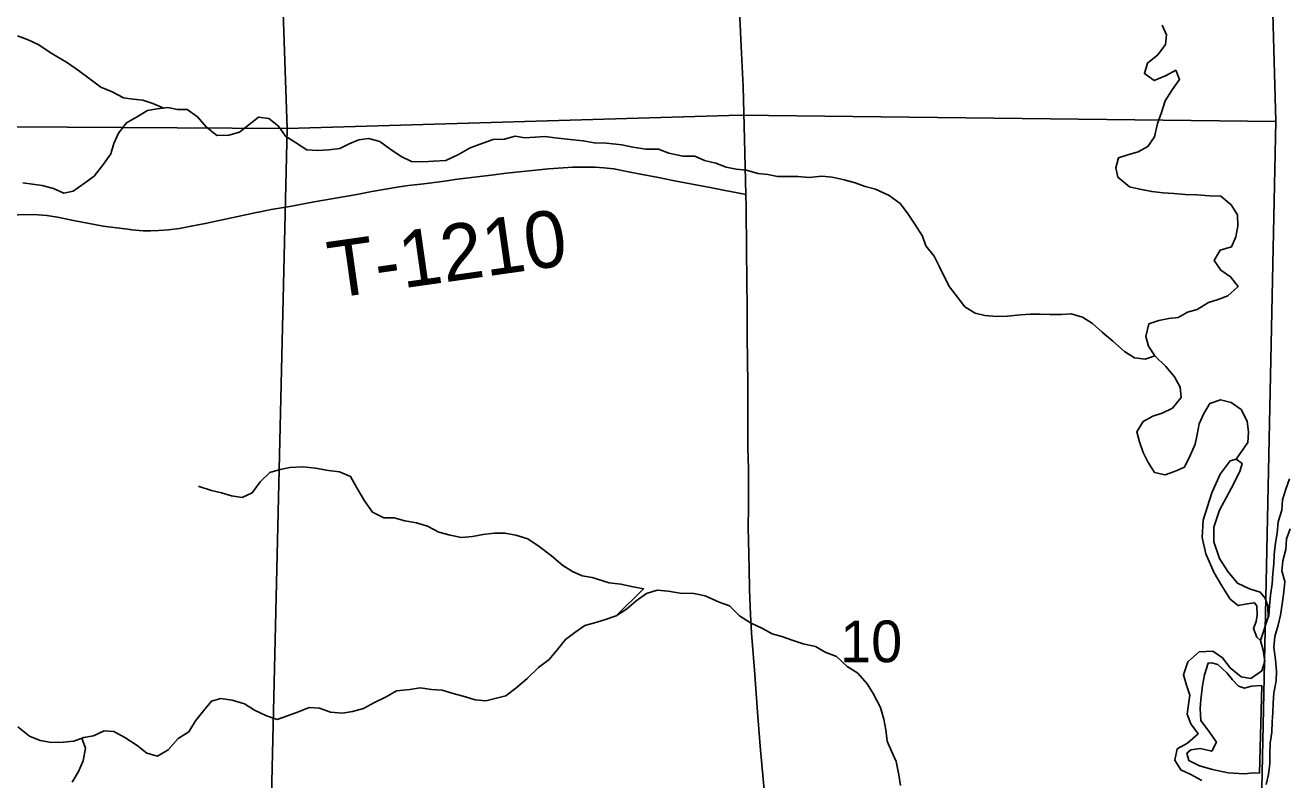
# Model space of a CAD drawing. Extents: x 1874609 to 2204689, y 815661 to 1281160.
# Drawn here: x 2059918 to 2066614, y 1048031 to 1052030 of the extents above; entities that cross this region are included whole.
import ezdxf

# ---------------------------------------------------------------- set-up
doc = ezdxf.new("R2010")
doc.units = 0
for name, color, linetype in [('GM_X_County_Road', 7, 'Continuous'), ('GM_X_Major_River', 7, 'Continuous'), ('GM_X_Minor_River', 7, 'Continuous'), ('GM_X_Section', 7, 'Continuous'), ('GM_X_Section_Text', 7, 'Continuous'), ('GM_X_Township_Road', 7, 'Continuous'), ('GM_X_Township_Road_Text', 7, 'Continuous')]:
    doc.layers.add(name, color=color, linetype=linetype)

msp = doc.modelspace()

# ---------------------------------------------------------------- linework, layer by layer
at = {"layer": 'GM_X_County_Road'}
for points in [[(2063740.3, 1051133), (2063733.7, 1051426.7), (2063726.3, 1051705.5), (2063715.3, 1051918.6), (2063704.8, 1052147.9), (2063682.4, 1052590.3), (2063674.3, 1052770.5), (2063667.9, 1052918), (2063648.6, 1053327.6), (2063637.1, 1053589.9), (2063625.3, 1053852), (2063619.1, 1053999.5), (2063613, 1054128.9)], [(2063838.1, 1047959.1), (2063817.2, 1048187.7), (2063803.9, 1048367), (2063785.3, 1048612.3), (2063769.7, 1048808.4), (2063764.4, 1048906.5), (2063759.7, 1049037.6), (2063757.1, 1049152.3), (2063754.2, 1049299.8), (2063752.8, 1049365.5), (2063752.9, 1049397.8), (2063753.5, 1049447), (2063754.2, 1049528.7), (2063754.8, 1049594.1), (2063754.7, 1049627), (2063753.9, 1049659.8), (2063753.4, 1049675.6), (2063752, 1049739.4), (2063751.3, 1049786.6), (2063750.2, 1049917.7), (2063749.9, 1050130.9), (2063746.6, 1050377), (2063746.1, 1050524.6), (2063743.8, 1050836.2), (2063741.8, 1051065.9), (2063740.3, 1051133)]]:
    msp.add_lwpolyline(points, dxfattribs=at)
at = {"layer": 'GM_X_Major_River'}
for points in [[(2066510.8, 1048892.1), (2066507.6, 1048950.6), (2066494, 1048992.8), (2066468.2, 1049025.1), (2066410.4, 1049043.7), (2066346.7, 1049072.4), (2066295.3, 1049135), (2066251.8, 1049203.5), (2066222.6, 1049292), (2066221.3, 1049370.1), (2066252, 1049460), (2066313, 1049575.6), (2066359.7, 1049665.3), (2066372.1, 1049707.2), (2066340.3, 1049729.6), (2066308.2, 1049721.9), (2066255.6, 1049650.3), (2066210.8, 1049552.6), (2066165.6, 1049406.7), (2066160.8, 1049314.6), (2066180.1, 1049228.3), (2066223.2, 1049127.7), (2066264.6, 1049059.2), (2066308, 1048988.6), (2066351.7, 1048954.1), (2066397.8, 1048963.7), (2066437.8, 1048969.3), (2066449.6, 1048953.2), (2066451.2, 1048903.1), (2066446.9, 1048869.1), (2066432.6, 1048833.1), (2066450.2, 1048786.9), (2066470.1, 1048768.6)], [(2066623.3, 1049626.7), (2066602.8, 1049570.8), (2066586.4, 1049514.8), (2066581.9, 1049460.8), (2066563.4, 1049398.8), (2066556.9, 1049338.8), (2066548.4, 1049286.8), (2066541.9, 1049224.8), (2066539.5, 1049174.7), (2066535.1, 1049124.6), (2066530.6, 1049068.6), (2066522.1, 1049008.6), (2066517.6, 1048952.5), (2066513.2, 1048898.5), (2066510.7, 1048891.9)], [(2066499.6, 1048005), (2066512, 1048059), (2066518.5, 1048117), (2066519, 1048169.1), (2066521.4, 1048225.2), (2066529.9, 1048283.2), (2066530.4, 1048337.3), (2066534.8, 1048387.4), (2066537.2, 1048437.4), (2066539.7, 1048491.5), (2066552.2, 1048555.5), (2066554.7, 1048605.5), (2066549.2, 1048667.7), (2066539.7, 1048731.9), (2066546.2, 1048789.9), (2066562.7, 1048849.9), (2066575.2, 1048903.9), (2066583.7, 1048961.9), (2066592.2, 1049027.9), (2066598.7, 1049081.9), (2066583.2, 1049138.2), (2066587.6, 1049192.2), (2066604.1, 1049252.2), (2066606.6, 1049308.3), (2066627, 1049360.2)], [(2066470.1, 1048768.6), (2066510.8, 1048892.1)], [(2066510.7, 1048891.9), (2066470.1, 1048768.6)], [(2066470.1, 1048768.6), (2066483.6, 1048718.4), (2066493.1, 1048660.2), (2066476.7, 1048608.3), (2066418.4, 1048566.8), (2066366.5, 1048577.3), (2066308.9, 1048624), (2066267.4, 1048676.5), (2066215.7, 1048713), (2066143.7, 1048709.7), (2066083.3, 1048656.2), (2066060.7, 1048586.3), (2066076.2, 1048532.1), (2066093.8, 1048479.8), (2066087.3, 1048429.8), (2066080.9, 1048377.8), (2066100.5, 1048327.5), (2066138, 1048275), (2066081.6, 1048225.5), (2066027.3, 1048194), (2066014.8, 1048134), (2066046.4, 1048083.6), (2066100.2, 1048059), (2066157.9, 1048026.4)], [(2066476, 1048530.2), (2066422, 1048526.7), (2066384, 1048517), (2066352.1, 1048527.4), (2066320.3, 1048559.8), (2066290.7, 1048598.1), (2066243.1, 1048642.6), (2066209.2, 1048651), (2066191.2, 1048649.2), (2066172.6, 1048587.2), (2066162.2, 1048531.2), (2066153.5, 1048455.2), (2066149.1, 1048409.1), (2066152.6, 1048345), (2066198, 1048282.4), (2066235.6, 1048230), (2066211.2, 1048182.1), (2066149.3, 1048196.8), (2066099.3, 1048189.2), (2066079.1, 1048171.4), (2066088.8, 1048133.2), (2066146.5, 1048104.6), (2066214.4, 1048086), (2066298.2, 1048067.1), (2066382.1, 1048062.3), (2066434.1, 1048067.8), (2066464.1, 1048065.5)], [(2066464.1, 1048065.5), (2066476, 1048530.2)]]:
    msp.add_lwpolyline(points, dxfattribs=at)
at = {"layer": 'GM_X_Minor_River'}
for points in [[(2065948, 1052031.4), (2065971.5, 1051979.1), (2065965.1, 1051929.1), (2065924.7, 1051873.4), (2065870.3, 1051829.8), (2065853.8, 1051773.9), (2065905.5, 1051737.3), (2065969.7, 1051764.8), (2066019.9, 1051792.3), (2066039.5, 1051742.1), (2066001.1, 1051688.3), (2065964.6, 1051630.6), (2065944.1, 1051568.7), (2065923.6, 1051508.8), (2065907, 1051438.8), (2065872.5, 1051387), (2065820.3, 1051359.5), (2065766.2, 1051344), (2065716.1, 1051328.5), (2065701.6, 1051274.5), (2065713.2, 1051224.3), (2065774.8, 1051173.6), (2065828.6, 1051161.1), (2065892.5, 1051148.4), (2065952.4, 1051141.8), (2066010.4, 1051139.3), (2066070.3, 1051132.7), (2066132.3, 1051132.1), (2066198.2, 1051125.4), (2066258.2, 1051124.8), (2066313.8, 1051078.2), (2066347.3, 1051025.8), (2066348.8, 1050965.7), (2066338.3, 1050909.7), (2066315.9, 1050855.8), (2066255.7, 1050838.4), (2066223.3, 1050782.6), (2066258.8, 1050732.1), (2066310.5, 1050697.6), (2066350.1, 1050645.1), (2066295.7, 1050595.5), (2066245.5, 1050576), (2066193.4, 1050560.5), (2066133.1, 1050523), (2066083, 1050509.5), (2066032.8, 1050481.9), (2065982.8, 1050476.4), (2065930.7, 1050464.9), (2065876.6, 1050447.4), (2065862, 1050381.4), (2065875.6, 1050329.2), (2065909.1, 1050278.8), (2065966.6, 1050222.1), (2066014.1, 1050167.5), (2066043.6, 1050111.1)], [(2060654.2, 1051591.3), (2060594.3, 1051614.8), (2060542.5, 1051633.3), (2060490.6, 1051637.8), (2060438.6, 1051646.4), (2060378.9, 1051677), (2060319.2, 1051701.6), (2060263.5, 1051744.2), (2060200, 1051790.9), (2060142.3, 1051831.6), (2060050.8, 1051886.6), (2059991.2, 1051927.2), (2059933.4, 1051953.8), (2059877.6, 1051974.4)], [(2065909.1, 1050278.8), (2065857, 1050261.2), (2065801.1, 1050267.8), (2065747.4, 1050300.4), (2065685.8, 1050355.1), (2065630.3, 1050403.7), (2065578.7, 1050450.3), (2065525, 1050482.8), (2065465.2, 1050501.5), (2065413.1, 1050498), (2065353.2, 1050496.6), (2065301.2, 1050499.1), (2065249.2, 1050499.6), (2065197.2, 1050496.1), (2065127.2, 1050488.7), (2065071.2, 1050487.3), (2065007.2, 1050491.9), (2064955.4, 1050504.4), (2064901.7, 1050537), (2064862.1, 1050589.5), (2064820.6, 1050644), (2064791.1, 1050698.4), (2064765.5, 1050752.7), (2064738, 1050807.1), (2064694.5, 1050861.6), (2064676.9, 1050911.8), (2064635.5, 1050976.4), (2064598, 1051034.8), (2064558.4, 1051085.3), (2064500.8, 1051127.9), (2064427.1, 1051160.7), (2064373.3, 1051175.3), (2064319.5, 1051195.8), (2064261.6, 1051210.4), (2064197.8, 1051225.1), (2064141.8, 1051229.6), (2064075.8, 1051224.2), (2064015.9, 1051228.8), (2063963.9, 1051229.3), (2063907.9, 1051227.9), (2063856, 1051238.4), (2063804.1, 1051244.9), (2063744.2, 1051261.5), (2063688.3, 1051268.1), (2063636.4, 1051278.6), (2063580.6, 1051299.2), (2063520.8, 1051313.8), (2063469, 1051336.3), (2063405, 1051337), (2063331.1, 1051351.7), (2063277.4, 1051374.3), (2063209.4, 1051372.9), (2063141.5, 1051383.6), (2063081.6, 1051396.2), (2063001.7, 1051405), (2062935.8, 1051407.7), (2062877.9, 1051418.2), (2062808, 1051424.9), (2062728, 1051433.7), (2062674.1, 1051440.3), (2062622.1, 1051436.8), (2062568.1, 1051433.3), (2062516.2, 1051441.8), (2062460.1, 1051426.3), (2062400.1, 1051424.9), (2062345.9, 1051405.4), (2062277.8, 1051380), (2062215.5, 1051344.6), (2062149.2, 1051313.1), (2062083.2, 1051309.8), (2062029.2, 1051306.3), (2061967.3, 1051308.9), (2061911.5, 1051335.5), (2061851.9, 1051376.1), (2061798.2, 1051414.7), (2061738.4, 1051429.3), (2061688.3, 1051423.8), (2061636.2, 1051402.3), (2061586, 1051376.7), (2061527.9, 1051369.3), (2061467.9, 1051365.9), (2061412, 1051370.4), (2061352.3, 1051409.1), (2061298.6, 1051441.6), (2061261.1, 1051496.1), (2061209.5, 1051536.7), (2061155.5, 1051543.2), (2061054.9, 1051464.1), (2060998.8, 1051448.6), (2060934.8, 1051445.2), (2060877.2, 1051491.8), (2060831.6, 1051544.4), (2060778, 1051583), (2060726, 1051583.5), (2060674.1, 1051594), (2060618.1, 1051586.5), (2060566, 1051579), (2060507.8, 1051543.5), (2060455.5, 1051514), (2060413.1, 1051458.3), (2060388.6, 1051404.4)], [(2060388.6, 1051404.4), (2060372.1, 1051348.5), (2060333.7, 1051294.8), (2060283.2, 1051231.2), (2060232.9, 1051193.6), (2060172.5, 1051150.1), (2060122.5, 1051140.6), (2060068.7, 1051165.1), (2060008.8, 1051181.7), (2059905, 1051194.8)], [(2066043.6, 1050111.1), (2066049.2, 1050057), (2066002.7, 1050001.4), (2065948.5, 1049973.8), (2065898.4, 1049958.3), (2065846.2, 1049930.8), (2065813.7, 1049875), (2065827.3, 1049822.8), (2065846.8, 1049766.5), (2065872.3, 1049716.1), (2065907.8, 1049659.7), (2065963.7, 1049647.1), (2066013.8, 1049664.7), (2066066, 1049688.2), (2066098.6, 1049754), (2066123, 1049809.8), (2066133.5, 1049861.8), (2066144, 1049917.8), (2066168.4, 1049971.7), (2066200.8, 1050025.5), (2066257, 1050045), (2066312.9, 1050030.4), (2066366.5, 1049993.8), (2066398, 1049931.4), (2066405.5, 1049873.2), (2066403, 1049819.1), (2066340.3, 1049729.6)], [(2063052.4, 1048900.1), (2063197.6, 1049043), (2063141.7, 1049053.5), (2063077.8, 1049068.2), (2063015.9, 1049074.8), (2062924.2, 1049103.7), (2062872.3, 1049112.3), (2062820.5, 1049134.8), (2062768.8, 1049167.4), (2062709.2, 1049218), (2062643.7, 1049266.8), (2062584, 1049307.4), (2062520.2, 1049328.1), (2062462.4, 1049338.6), (2062404.4, 1049337.2), (2062346.3, 1049331.8), (2062290.3, 1049320.3), (2062232.2, 1049314.8), (2062172.4, 1049327.4), (2062112.5, 1049344.1), (2062050.8, 1049374.7), (2061993, 1049393.3), (2061931.1, 1049403.9), (2061875.2, 1049418.5), (2061819.3, 1049419), (2061759.5, 1049449.7), (2061718.1, 1049510.2), (2061676.7, 1049578.7), (2061643.2, 1049639.1), (2061585.4, 1049663.8), (2061527.5, 1049670.3), (2061457.6, 1049683), (2061389.7, 1049689.7), (2061321.7, 1049686.3), (2061269.6, 1049674.8), (2061215.5, 1049659.3), (2061165.1, 1049609.7), (2061122.6, 1049552.1), (2061068.4, 1049526.5), (2061012.5, 1049535.1), (2060958.7, 1049551.6), (2060906.8, 1049564.2), (2060841, 1049584.8), (2060837, 1049584.9)], [(2063052.4, 1048900.1), (2063106.7, 1048935.7), (2063159, 1048979.2), (2063213.4, 1049018.8), (2063269.5, 1049036.3), (2063327.4, 1049029.7), (2063391.3, 1049019.1), (2063463.3, 1049018.3), (2063525.1, 1049005.7), (2063598.8, 1048972.9), (2063652.6, 1048952.4), (2063706.2, 1048899.8), (2063763.9, 1048863.1), (2063827.6, 1048832.5), (2063879.3, 1048803.9), (2063931.2, 1048789.4), (2063985, 1048770.8), (2064044.8, 1048752.2), (2064108.7, 1048737.6), (2064160.4, 1048707), (2064220.2, 1048684.4), (2064277.7, 1048631.8), (2064333.4, 1048595.1), (2064382.9, 1048538.6), (2064414.4, 1048488.2), (2064453.8, 1048413.7), (2064471.2, 1048351.4), (2064482.8, 1048295.2), (2064490.3, 1048235), (2064511.8, 1048182.7), (2064537.3, 1048128.3), (2064550.7, 1048056.1), (2064560.2, 1047999.9)], [(2059878.5, 1048312), (2059940.1, 1048261.3), (2059997.9, 1048238.7), (2060057.8, 1048228.1), (2060119.8, 1048229.5), (2060175.8, 1048235), (2060229.9, 1048254.5), (2060280, 1048264), (2060336.2, 1048289.5), (2060388.1, 1048287), (2060445.8, 1048254.4), (2060511.5, 1048211.6), (2060563.1, 1048171.1), (2060619, 1048156.5), (2060677.2, 1048190), (2060729.7, 1048249.6), (2060786, 1048285.1), (2060820.5, 1048342.9), (2060862.9, 1048396.6), (2060905.3, 1048448.2), (2060955.4, 1048461.8), (2061015.3, 1048453.2), (2061081.1, 1048432.5), (2061134.8, 1048399.9), (2061198.6, 1048369.2), (2061254.4, 1048350.7), (2061304.5, 1048368.2), (2061366.7, 1048391.6), (2061424.9, 1048413.1), (2061478.8, 1048410.6), (2061536.6, 1048390), (2061600.5, 1048383.4), (2061654.6, 1048392.8), (2061712.7, 1048408.3), (2061771, 1048439.8), (2061833.2, 1048471.2), (2061887.5, 1048502.8), (2061957.5, 1048510.1), (2062013.5, 1048517.6), (2062073.4, 1048509), (2062129.4, 1048506.4), (2062187.2, 1048487.8), (2062253.1, 1048471.2), (2062304.9, 1048454.6), (2062360.8, 1048450.1), (2062416.9, 1048463.6), (2062467, 1048475.1), (2062529.4, 1048522.6), (2062579.8, 1048568.1), (2062640.2, 1048625.7), (2062696.6, 1048669.2), (2062741, 1048720.8), (2062783.4, 1048774.5), (2062833.8, 1048812.1), (2062886, 1048847.7), (2062944.2, 1048865.1), (2062996.3, 1048880.6), (2063052.4, 1048900.1)], [(2060218.9, 1048250.5), (2060237.4, 1048198.3), (2060224.9, 1048130.3), (2060200.4, 1048074.4), (2060167.9, 1048018.6)]]:
    msp.add_lwpolyline(points, dxfattribs=at)
at = {"layer": 'GM_X_Section'}
for points in [[(2066402.6, 1056876.4), (2066551.2, 1051519.8), (2063709.4, 1051554), (2061308.2, 1051483.6), (2061121.5, 1056856.1), (2066150.5, 1056873.5)], [(2061121.5, 1056856.1), (2061308.2, 1051483.6), (2056063, 1051515.5), (2055906.4, 1056868), (2060833.3, 1056863.1)], [(2056063, 1051515.5), (2061308.2, 1051483.6), (2061181.9, 1046137), (2055974.7, 1046182.9)], [(2066551.2, 1051519.8), (2066437, 1046133.3), (2061181.9, 1046137), (2061308.2, 1051483.6), (2063709.4, 1051554)]]:
    msp.add_lwpolyline(points, close=True, dxfattribs=at)
at = {"layer": 'GM_X_Township_Road'}
for points in [[(2061155, 1051039.4), (2061222.3, 1051053), (2061321.6, 1051070.3), (2061450.5, 1051094.6), (2061676.7, 1051133.1), (2061757, 1051148.3), (2061902.1, 1051174.5), (2061950.7, 1051181.5), (2062032.3, 1051190.5), (2062129.9, 1051202.6), (2062210.9, 1051214.8), (2062389.9, 1051236.3), (2062470.7, 1051246.7), (2062694.2, 1051269.5), (2062822.6, 1051277.8), (2062877.4, 1051278.9), (2062940.1, 1051278), (2062986, 1051275), (2063040.7, 1051269.4), (2063108.6, 1051256), (2063181, 1051241.7), (2063276.6, 1051222.7), (2063362, 1051206.3), (2063550.1, 1051170), (2063630.6, 1051154.3), (2063694.9, 1051141.8), (2063740.3, 1051133)], [(2058662.1, 1050817.4), (2058685.6, 1050820.6), (2058734.3, 1050827.3), (2058831.6, 1050842.3), (2058976.9, 1050868.5), (2059121.6, 1050897.3), (2059315, 1050933.1), (2059556.9, 1050978.2), (2059605.5, 1050985.7), (2059734.8, 1051007.2), (2059832.2, 1051020.7), (2059881.2, 1051024.9), (2059963.1, 1051028), (2060033, 1051022.3), (2060089.1, 1051012.4), (2060174.9, 1050995.9), (2060331.6, 1050966.2), (2060447.1, 1050951.3), (2060463.1, 1050949)], [(2060463.1, 1050949), (2060483.8, 1050945.9), (2060523, 1050942.3), (2060544.4, 1050941.4), (2060584, 1050941.4), (2060626.9, 1050943.1), (2060678.1, 1050946.4), (2060735.8, 1050953), (2060798.5, 1050964.6), (2060872.7, 1050979.3), (2061071.1, 1051022.4), (2061145.3, 1051037.5), (2061155, 1051039.4)]]:
    msp.add_lwpolyline(points, dxfattribs=at)

# ---------------------------------------------------------------- texts
at = {"layer": 'GM_X_Section_Text'}
msp.add_text('10', height=221, rotation=0.00001, dxfattribs=at).set_placement((2064240.3, 1048654))
at = {"layer": 'GM_X_Township_Road_Text'}
msp.add_text('T-1210', height=300, rotation=8.10587, dxfattribs=at).set_placement((2061547.4, 1050582.5))

doc.saveas('drawing.dxf')
